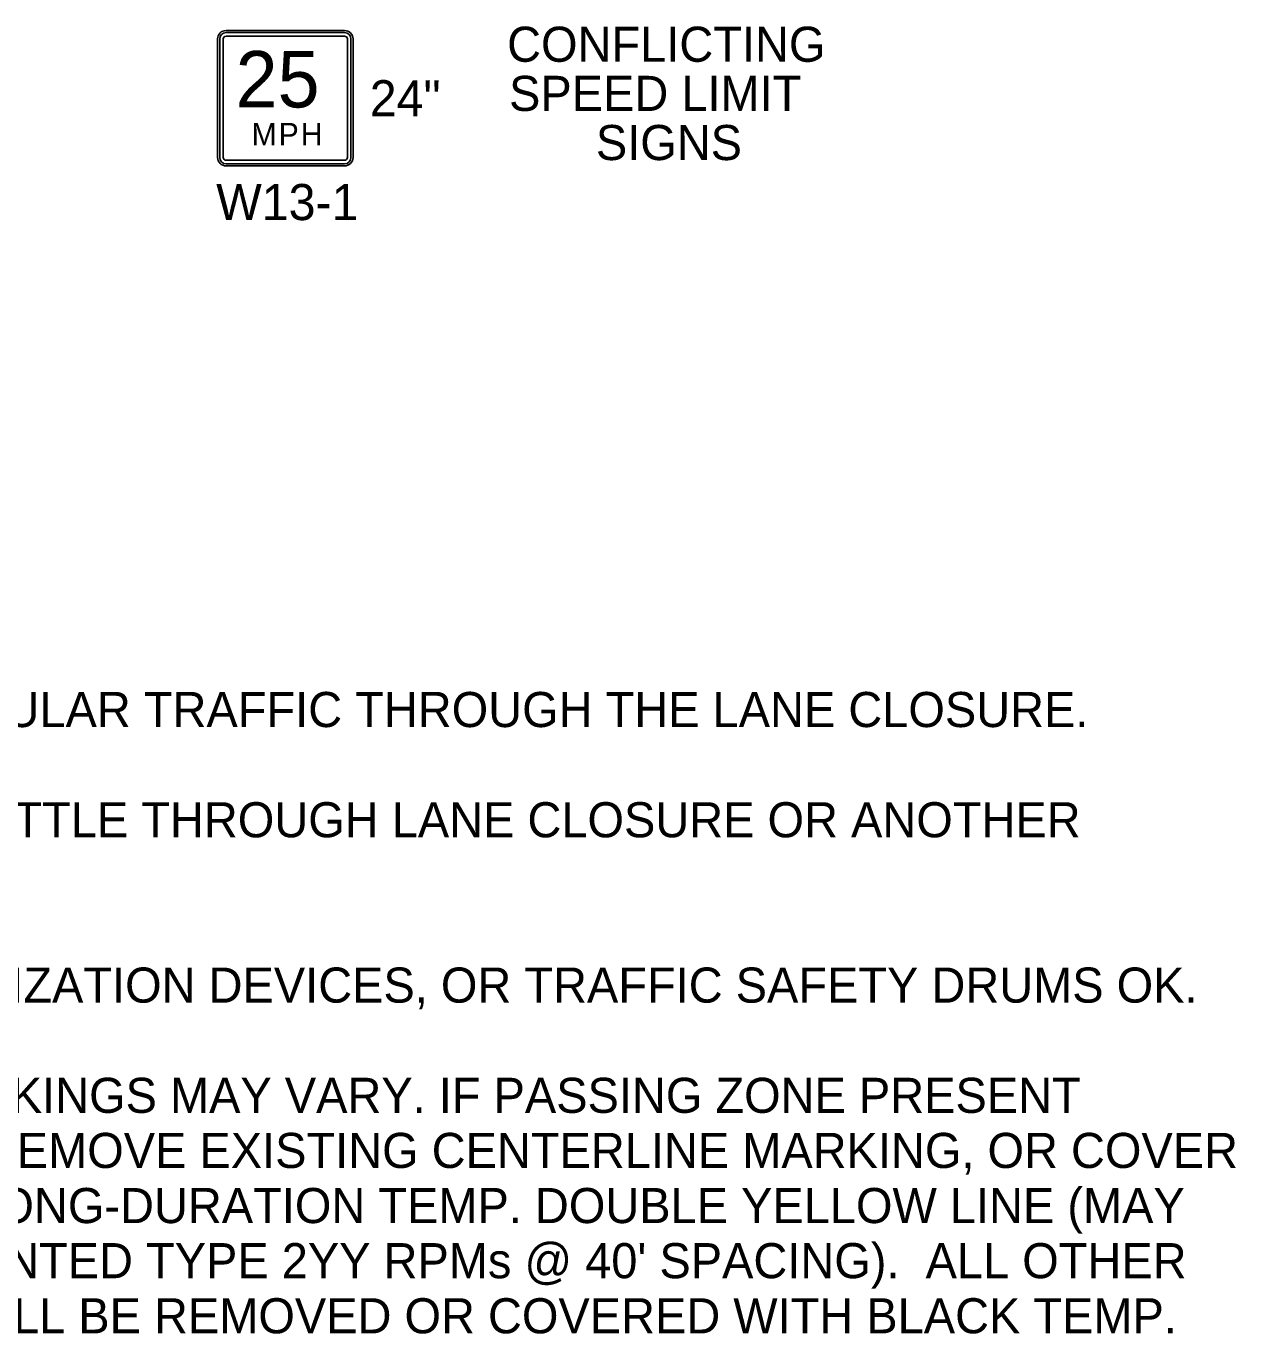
# Model space of a CAD drawing. Extents: x 99976 to 100136, y 99905 to 100011.
# Drawn here: x 100062.118 to 100064.529, y 99912.909 to 99915.516 of the extents above; entities that cross this region are included whole.
import ezdxf

# ---------------------------------------------------------------- set-up
doc = ezdxf.new("R2010")
doc.units = 0
doc.layers.add('SH_GI_GeneralNotesBodyText', color=7, linetype='Continuous')
doc.layers.add('TR_SN_ConstructionSigns', color=7, linetype='Continuous')

msp = doc.modelspace()

# ---------------------------------------------------------------- linework, layer by layer
at = {"layer": 'TR_SN_ConstructionSigns'}
for p, q in [((100062.516, 99915.5075), (100062.7522, 99915.5075)), ((100062.7522, 99915.5075), (100062.516, 99915.5075)), ((100062.7522, 99915.5075), (100062.516, 99915.5075)), ((100062.4991, 99915.2544), (100062.4991, 99915.4907)), ((100062.4991, 99915.4907), (100062.4991, 99915.2544)), ((100062.4991, 99915.4907), (100062.4991, 99915.2544)), ((100062.5033, 99915.4907), (100062.5033, 99915.2544)), ((100062.5104, 99915.2544), (100062.5104, 99915.4907)), ((100062.7522, 99915.5033), (100062.516, 99915.5033)), ((100062.516, 99915.4963), (100062.7522, 99915.4963)), ((100062.7579, 99915.4907), (100062.7579, 99915.2544)), ((100062.7649, 99915.2544), (100062.7649, 99915.4907)), ((100062.7691, 99915.4907), (100062.7691, 99915.2544)), ((100062.7691, 99915.2544), (100062.7691, 99915.4907)), ((100062.7691, 99915.2544), (100062.7691, 99915.4907)), ((100062.7522, 99915.2488), (100062.516, 99915.2488)), ((100062.516, 99915.2417), (100062.7522, 99915.2417)), ((100062.7522, 99915.2375), (100062.516, 99915.2375)), ((100062.516, 99915.2375), (100062.7522, 99915.2375)), ((100062.516, 99915.2375), (100062.7522, 99915.2375))]:
    msp.add_line(p, q, dxfattribs=at)
for centre, radius, start, end in [((100062.516, 99915.4907), 0.0169, 90, 180), ((100062.516, 99915.4907), 0.0169, 90, 180), ((100062.516, 99915.4907), 0.0169, 90, 180), ((100062.7522, 99915.4907), 0.0169, 0, 90), ((100062.7522, 99915.4907), 0.0169, 0, 90), ((100062.7522, 99915.4907), 0.0169, 0, 90), ((100062.516, 99915.4907), 0.0127, 90, 180), ((100062.516, 99915.4907), 0.00562, 90, 180), ((100062.7522, 99915.4907), 0.0127, 0, 90), ((100062.7522, 99915.4907), 0.00562, 0, 90), ((100062.516, 99915.2544), 0.0169, 180, 270), ((100062.516, 99915.2544), 0.0169, 180, 270), ((100062.516, 99915.2544), 0.0169, 180, 270), ((100062.516, 99915.2544), 0.0127, 180, 270), ((100062.516, 99915.2544), 0.00562, 180, 270), ((100062.7522, 99915.2544), 0.0169, 270, 0), ((100062.7522, 99915.2544), 0.0169, 270, 0), ((100062.7522, 99915.2544), 0.0127, 270, 0), ((100062.7522, 99915.2544), 0.00562, 270, 0), ((100062.7522, 99915.2544), 0.0169, 270, 0)]:
    msp.add_arc(centre, radius, start, end, dxfattribs=at)

# ---------------------------------------------------------------- texts
at = {"layer": 'SH_GI_GeneralNotesBodyText'}
for s, p in [('9. BICYCLISTS ARE COMBINED WITH VEHICULAR TRAFFIC THROUGH THE LANE CLOSURE.', (100060.1, 99914.1186)), ('10. ACCOMMODATE PEDESTRIANS VIA SHUTTLE THROUGH LANE CLOSURE OR ANOTHER ', (100060.1, 99913.8988)), ('11. 36" TRAFFIC CONES, 42" TALL CHANNELIZATION DEVICES, OR TRAFFIC SAFETY DRUMS OK.', (100060.1, 99913.5691)), ('12. EXISTING CENTERLINE PAVEMENT MARKINGS MAY VARY. IF PASSING ZONE PRESENT ', (100060.1, 99913.3493)), ("WITHIN 600' OF TEMPORARY STOP BAR, REMOVE EXISTING CENTERLINE MARKING, OR COVER ", (100060.1722, 99913.2394)), ('WITH BLACK TEMP. TAPE, AND INSTALL LONG-DURATION TEMP. DOUBLE YELLOW LINE (MAY ', (100060.1722, 99913.1295)), ("BE SUPPLEMENTED WITH SURFACE-MOUNTED TYPE 2YY RPMs @ 40' SPACING).  ALL OTHER ", (100060.1722, 99913.0196)), ('CONFLICTING PAVEMENT MARKINGS SHALL BE REMOVED OR COVERED WITH BLACK TEMP. ', (100060.1722, 99912.9097))]:
    msp.add_text(s, height=0.07, rotation=360, dxfattribs=at).set_placement(p)
at = {"layer": 'TR_SN_ConstructionSigns'}
for s, height, p in [('CONFLICTING', 0.07, (100063.0762, 99915.4452)), ('25', 0.1125, (100062.5351, 99915.3542)), ('SPEED LIMIT', 0.07, (100063.0801, 99915.3472)), ('M', 0.045, (100062.5668, 99915.2783)), ('P', 0.045, (100062.6208, 99915.2783)), ('H', 0.045, (100062.6649, 99915.2783)), ('SIGNS', 0.07, (100063.2531, 99915.2492))]:
    msp.add_text(s, height=height, dxfattribs=at).set_placement(p)
for s, p in [('24"', (100062.8024, 99915.3365)), ('W13-1', (100062.4963, 99915.1295))]:
    msp.add_text(s, height=0.072, rotation=360, dxfattribs=at).set_placement(p)

doc.saveas('drawing.dxf')
